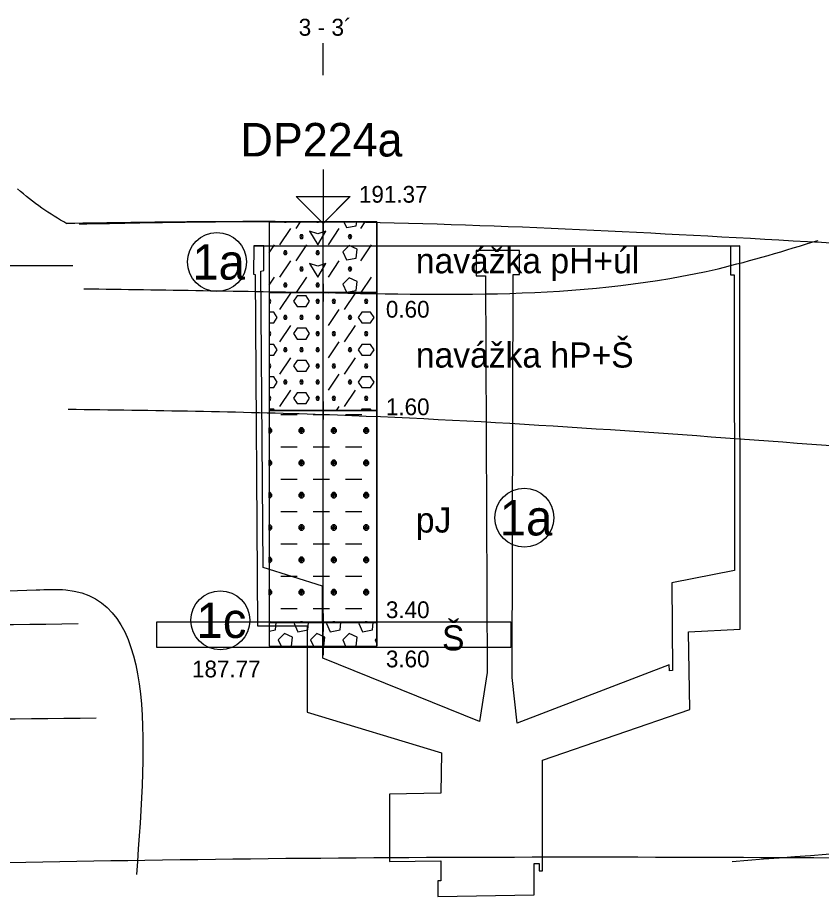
# Model space of a CAD drawing. Extents: x 3042 to 4120, y 576 to 2694.
# Drawn here: x 3419.83 to 3453.93, y 744.48 to 781.76 of the extents above; entities that cross this region are included whole.
import ezdxf

# ---------------------------------------------------------------- set-up
doc = ezdxf.new("R2010")
doc.units = 0
for name, color, linetype in [('15', 7, 'Continuous'), ('16', 7, 'Continuous'), ('17', 7, 'Continuous'), ('18', 7, 'Continuous'), ('22', 7, 'Continuous'), ('51', 7, 'Continuous'), ('52', 7, 'Continuous'), ('53', 7, 'Continuous'), ('56', 7, 'Continuous'), ('nádrže', 7, 'Continuous'), ('pomocna', 7, 'Continuous'), ('rozhraní', 7, 'Continuous')]:
    doc.layers.add(name, color=color, linetype=linetype)

msp = doc.modelspace()

# ---------------------------------------------------------------- linework, layer by layer
at = {"layer": '15'}
for points in [[(3432.787, 775.313), (3432.787, 773.027), (3431.644, 774.17), (3433.93, 774.17), (3432.787, 773.027)], [(3432.788, 775.314), (3432.788, 773.091)], [(3431.645, 774.171), (3433.931, 774.171), (3432.788, 773.028)]]:
    msp.add_lwpolyline(points, dxfattribs=at)
at = {"layer": '18'}
for p, q in [((3432.787, 755.091), (3432.787, 773.091)), ((3432.787, 755.472), (3432.787, 754.71)), ((3432.406, 755.091), (3433.168, 755.091))]:
    msp.add_line(p, q, dxfattribs=at)
at = {"layer": '22'}
msp.add_lwpolyline([(3432.787, 779.313), (3432.787, 779.313), (3432.787, 780.682)], dxfattribs=at)
at = {"layer": '51'}
for p, q in [((3431.219, 773.091), (3431.225, 773.078)), ((3431.644, 772.812), (3431.83, 773.091)), ((3432.591, 773.091), (3432.597, 773.078)), ((3434.388, 772.812), (3434.574, 773.091)), ((3430.959, 772.126), (3431.416, 772.812)), ((3433.016, 772.126), (3433.473, 772.812)), ((3430.501, 771.782), (3430.73, 772.126)), ((3431.644, 771.44), (3432.102, 772.126)), ((3434.388, 771.44), (3434.845, 772.126)), ((3435.073, 772.126), (3435.073, 772.126)), ((3430.959, 770.754), (3431.416, 771.44)), ((3433.016, 770.754), (3433.473, 771.44)), ((3430.501, 770.41), (3430.73, 770.754)), ((3431.659, 770.091), (3432.102, 770.754)), ((3434.402, 770.091), (3434.845, 770.754)), ((3435.073, 770.754), (3435.073, 770.754)), ((3430.959, 769.383), (3431.416, 770.069)), ((3433.016, 770.069), (3433.031, 770.091)), ((3433.702, 769.383), (3434.159, 770.069)), ((3430.501, 769.727), (3430.54, 769.649)), ((3433.016, 768.697), (3433.473, 769.383)), ((3435.073, 769.383), (3435.073, 769.383)), ((3430.959, 768.011), (3431.416, 768.697)), ((3433.702, 768.011), (3434.159, 768.697)), ((3430.501, 768.355), (3430.54, 768.278)), ((3433.016, 767.325), (3433.473, 768.011)), ((3435.073, 768.011), (3435.073, 768.011)), ((3430.959, 766.64), (3431.416, 767.325)), ((3433.702, 766.64), (3434.159, 767.325)), ((3430.501, 766.984), (3430.54, 766.906)), ((3433.016, 765.954), (3433.473, 766.64)), ((3435.073, 766.64), (3435.073, 766.64)), ((3430.959, 765.268), (3431.416, 765.954)), ((3433.702, 765.268), (3434.159, 765.954)), ((3430.501, 765.612), (3430.54, 765.535)), ((3433.355, 765.091), (3433.473, 765.268)), ((3435.073, 765.268), (3435.073, 765.268)), ((3430.997, 764.925), (3431.683, 764.925)), ((3432.368, 764.925), (3433.054, 764.925)), ((3433.74, 764.925), (3434.426, 764.925)), ((3430.501, 764.315), (3430.54, 764.354)), ((3430.501, 764.125), (3430.501, 764.354)), ((3431.873, 764.125), (3431.873, 764.354)), ((3433.245, 764.125), (3433.245, 764.354)), ((3434.616, 764.125), (3434.616, 764.354)), ((3430.997, 763.553), (3431.683, 763.553)), ((3432.368, 763.553), (3433.054, 763.553)), ((3433.74, 763.553), (3434.426, 763.553)), ((3430.501, 762.943), (3430.54, 762.982)), ((3430.501, 762.753), (3430.501, 762.982)), ((3431.873, 762.753), (3431.873, 762.982)), ((3433.245, 762.753), (3433.245, 762.982)), ((3434.616, 762.753), (3434.616, 762.982)), ((3430.997, 762.182), (3431.683, 762.182)), ((3432.368, 762.182), (3433.054, 762.182)), ((3433.74, 762.182), (3434.426, 762.182)), ((3430.501, 761.572), (3430.54, 761.61)), ((3430.501, 761.382), (3430.501, 761.61)), ((3431.873, 761.382), (3431.873, 761.61)), ((3433.245, 761.382), (3433.245, 761.61)), ((3434.616, 761.382), (3434.616, 761.61)), ((3430.997, 760.81), (3431.683, 760.81)), ((3432.368, 760.81), (3433.054, 760.81)), ((3433.74, 760.81), (3434.426, 760.81)), ((3430.501, 760.2), (3430.54, 760.239)), ((3430.501, 760.01), (3430.501, 760.239)), ((3431.873, 760.01), (3431.873, 760.239)), ((3433.245, 760.01), (3433.245, 760.239)), ((3434.616, 760.01), (3434.616, 760.239)), ((3430.997, 759.439), (3431.683, 759.439)), ((3432.368, 759.439), (3433.054, 759.439)), ((3433.74, 759.439), (3434.426, 759.439)), ((3430.501, 758.828), (3430.54, 758.867)), ((3430.501, 758.639), (3430.501, 758.867)), ((3431.873, 758.639), (3431.873, 758.867)), ((3433.245, 758.639), (3433.245, 758.867)), ((3434.616, 758.639), (3434.616, 758.867)), ((3430.997, 758.067), (3431.683, 758.067)), ((3432.368, 758.067), (3433.054, 758.067)), ((3433.74, 758.067), (3434.426, 758.067)), ((3430.501, 757.457), (3430.54, 757.496)), ((3430.501, 757.267), (3430.501, 757.496)), ((3431.873, 757.267), (3431.873, 757.496)), ((3433.245, 757.267), (3433.245, 757.496)), ((3434.616, 757.267), (3434.616, 757.496)), ((3430.997, 756.695), (3431.683, 756.695)), ((3432.368, 756.695), (3433.054, 756.695)), ((3433.74, 756.695), (3434.426, 756.695)), ((3430.501, 756.091), (3430.501, 756.124)), ((3430.506, 756.091), (3430.54, 756.124)), ((3431.611, 756.091), (3431.568, 756.048)), ((3431.835, 756.124), (3431.802, 756.091)), ((3431.873, 756.091), (3431.873, 756.124)), ((3431.878, 756.091), (3431.911, 756.124)), ((3432.983, 756.091), (3432.94, 756.048)), ((3433.207, 756.124), (3433.173, 756.091)), ((3433.245, 756.091), (3433.245, 756.124)), ((3433.249, 756.091), (3433.283, 756.124)), ((3434.354, 756.091), (3434.311, 756.048)), ((3434.578, 756.124), (3434.545, 756.091)), ((3434.616, 756.091), (3434.616, 756.124)), ((3434.621, 756.091), (3434.654, 756.124)), ((3435.073, 755.437), (3434.997, 755.362)), ((3430.882, 755.362), (3431.003, 755.091)), ((3432.254, 755.362), (3432.375, 755.091)), ((3433.626, 755.362), (3433.746, 755.091)), ((3434.997, 755.362), (3435.073, 755.192))]:
    msp.add_line(p, q, dxfattribs=at)
for points in [[(3430.501, 770.091), (3435.073, 770.091), (3435.073, 773.091), (3430.501, 773.091)], [(3430.501, 765.091), (3435.073, 765.091), (3435.073, 770.091), (3430.501, 770.091)], [(3430.501, 756.091), (3435.073, 756.091), (3435.073, 765.091), (3430.501, 765.091)], [(3430.501, 755.091), (3435.073, 755.091), (3435.073, 756.091), (3430.501, 756.091)]]:
    msp.add_lwpolyline(points, close=True, dxfattribs=at)
for points in [[(3431.143, 773.091), (3431.149, 773.078), (3431.225, 773.078), (3431.231, 773.091)], [(3432.515, 773.091), (3432.521, 773.078), (3432.597, 773.078), (3432.603, 773.091)], [(3433.671, 773.091), (3433.778, 772.85), (3434.197, 772.926), (3434.214, 773.091)], [(3432.216, 772.697), (3432.559, 772.126), (3432.902, 772.697), (3432.559, 772.583), (3432.216, 772.697)], [(3431.835, 772.545), (3431.797, 772.469), (3431.835, 772.393), (3431.911, 772.393), (3431.949, 772.469), (3431.911, 772.545), (3431.835, 772.545), (3431.911, 772.393)], [(3433.892, 772.545), (3433.854, 772.469), (3433.892, 772.393), (3433.969, 772.393), (3434.007, 772.469), (3433.969, 772.545), (3433.892, 772.545), (3433.969, 772.393)], [(3431.149, 771.859), (3431.111, 771.783), (3431.149, 771.707), (3431.225, 771.707), (3431.263, 771.783), (3431.225, 771.859), (3431.149, 771.859), (3431.225, 771.707)], [(3432.521, 771.859), (3432.483, 771.783), (3432.521, 771.707), (3432.597, 771.707), (3432.635, 771.783), (3432.597, 771.859), (3432.521, 771.859), (3432.597, 771.707)], [(3433.626, 771.821), (3433.778, 771.478), (3434.197, 771.554), (3434.235, 771.935), (3433.892, 772.088), (3433.626, 771.821)], [(3431.835, 771.173), (3431.797, 771.097), (3431.835, 771.021), (3431.911, 771.021), (3431.949, 771.097), (3431.911, 771.173), (3431.835, 771.173), (3431.911, 771.021)], [(3432.216, 771.326), (3432.559, 770.754), (3432.902, 771.326), (3432.559, 771.212), (3432.216, 771.326)], [(3433.892, 771.173), (3433.854, 771.097), (3433.892, 771.021), (3433.969, 771.021), (3434.007, 771.097), (3433.969, 771.173), (3433.892, 771.173), (3433.969, 771.021)], [(3433.626, 770.45), (3433.778, 770.107), (3434.197, 770.183), (3434.235, 770.564), (3433.892, 770.716), (3433.626, 770.45)], [(3431.149, 770.488), (3431.111, 770.411), (3431.149, 770.335), (3431.225, 770.335), (3431.263, 770.411), (3431.225, 770.488), (3431.149, 770.488), (3431.225, 770.335)], [(3432.521, 770.488), (3432.483, 770.411), (3432.521, 770.335), (3432.597, 770.335), (3432.635, 770.411), (3432.597, 770.488), (3432.521, 770.488), (3432.597, 770.335)], [(3430.501, 769.649), (3430.54, 769.649), (3430.578, 769.726), (3430.54, 769.802), (3430.501, 769.802)], [(3431.683, 769.497), (3432.064, 769.497), (3432.216, 769.726), (3432.064, 769.954), (3431.683, 769.954), (3431.53, 769.726), (3431.683, 769.497)], [(3432.521, 769.802), (3432.483, 769.726), (3432.521, 769.649), (3432.597, 769.649), (3432.635, 769.726), (3432.597, 769.802), (3432.521, 769.802), (3432.597, 769.649)], [(3433.207, 769.802), (3433.168, 769.726), (3433.207, 769.649), (3433.283, 769.649), (3433.321, 769.726), (3433.283, 769.802), (3433.207, 769.802), (3433.283, 769.649)], [(3434.578, 769.802), (3434.54, 769.726), (3434.578, 769.649), (3434.654, 769.649), (3434.692, 769.726), (3434.654, 769.802), (3434.578, 769.802), (3434.654, 769.649)], [(3430.501, 768.811), (3430.692, 768.811), (3430.844, 769.04), (3430.692, 769.268), (3430.501, 769.268)], [(3434.426, 768.811), (3434.807, 768.811), (3434.959, 769.04), (3434.807, 769.268), (3434.426, 769.268), (3434.273, 769.04), (3434.426, 768.811)], [(3431.149, 769.116), (3431.111, 769.04), (3431.149, 768.964), (3431.225, 768.964), (3431.263, 769.04), (3431.225, 769.116), (3431.149, 769.116), (3431.225, 768.964)], [(3431.835, 769.116), (3431.797, 769.04), (3431.835, 768.964), (3431.911, 768.964), (3431.949, 769.04), (3431.911, 769.116), (3431.835, 769.116), (3431.911, 768.964)], [(3432.521, 769.116), (3432.483, 769.04), (3432.521, 768.964), (3432.597, 768.964), (3432.635, 769.04), (3432.597, 769.116), (3432.521, 769.116), (3432.597, 768.964)], [(3433.892, 769.116), (3433.854, 769.04), (3433.892, 768.964), (3433.969, 768.964), (3434.007, 769.04), (3433.969, 769.116), (3433.892, 769.116), (3433.969, 768.964)], [(3431.683, 768.125), (3432.064, 768.125), (3432.216, 768.354), (3432.064, 768.583), (3431.683, 768.583), (3431.53, 768.354), (3431.683, 768.125)], [(3430.501, 768.278), (3430.54, 768.278), (3430.578, 768.354), (3430.54, 768.43), (3430.501, 768.43)], [(3432.521, 768.43), (3432.483, 768.354), (3432.521, 768.278), (3432.597, 768.278), (3432.635, 768.354), (3432.597, 768.43), (3432.521, 768.43), (3432.597, 768.278)], [(3433.207, 768.43), (3433.168, 768.354), (3433.207, 768.278), (3433.283, 768.278), (3433.321, 768.354), (3433.283, 768.43), (3433.207, 768.43), (3433.283, 768.278)], [(3434.578, 768.43), (3434.54, 768.354), (3434.578, 768.278), (3434.654, 768.278), (3434.692, 768.354), (3434.654, 768.43), (3434.578, 768.43), (3434.654, 768.278)], [(3430.501, 767.44), (3430.692, 767.44), (3430.844, 767.668), (3430.692, 767.897), (3430.501, 767.897)], [(3431.149, 767.744), (3431.111, 767.668), (3431.149, 767.592), (3431.225, 767.592), (3431.263, 767.668), (3431.225, 767.744), (3431.149, 767.744), (3431.225, 767.592)], [(3431.835, 767.744), (3431.797, 767.668), (3431.835, 767.592), (3431.911, 767.592), (3431.949, 767.668), (3431.911, 767.744), (3431.835, 767.744), (3431.911, 767.592)], [(3432.521, 767.744), (3432.483, 767.668), (3432.521, 767.592), (3432.597, 767.592), (3432.635, 767.668), (3432.597, 767.744), (3432.521, 767.744), (3432.597, 767.592)], [(3433.892, 767.744), (3433.854, 767.668), (3433.892, 767.592), (3433.969, 767.592), (3434.007, 767.668), (3433.969, 767.744), (3433.892, 767.744), (3433.969, 767.592)], [(3434.426, 767.44), (3434.807, 767.44), (3434.959, 767.668), (3434.807, 767.897), (3434.426, 767.897), (3434.273, 767.668), (3434.426, 767.44)], [(3430.501, 766.906), (3430.54, 766.906), (3430.578, 766.982), (3430.54, 767.059), (3430.501, 767.059)], [(3431.683, 766.754), (3432.064, 766.754), (3432.216, 766.982), (3432.064, 767.211), (3431.683, 767.211), (3431.53, 766.982), (3431.683, 766.754)], [(3432.521, 767.059), (3432.483, 766.982), (3432.521, 766.906), (3432.597, 766.906), (3432.635, 766.982), (3432.597, 767.059), (3432.521, 767.059), (3432.597, 766.906)], [(3433.207, 767.059), (3433.168, 766.982), (3433.207, 766.906), (3433.283, 766.906), (3433.321, 766.982), (3433.283, 767.059), (3433.207, 767.059), (3433.283, 766.906)], [(3434.578, 767.059), (3434.54, 766.982), (3434.578, 766.906), (3434.654, 766.906), (3434.692, 766.982), (3434.654, 767.059), (3434.578, 767.059), (3434.654, 766.906)], [(3430.501, 766.068), (3430.692, 766.068), (3430.844, 766.297), (3430.692, 766.525), (3430.501, 766.525)], [(3431.149, 766.373), (3431.111, 766.297), (3431.149, 766.22), (3431.225, 766.22), (3431.263, 766.297), (3431.225, 766.373), (3431.149, 766.373), (3431.225, 766.22)], [(3431.835, 766.373), (3431.797, 766.297), (3431.835, 766.22), (3431.911, 766.22), (3431.949, 766.297), (3431.911, 766.373), (3431.835, 766.373), (3431.911, 766.22)], [(3432.521, 766.373), (3432.483, 766.297), (3432.521, 766.22), (3432.597, 766.22), (3432.635, 766.297), (3432.597, 766.373), (3432.521, 766.373), (3432.597, 766.22)], [(3433.892, 766.373), (3433.854, 766.297), (3433.892, 766.22), (3433.969, 766.22), (3434.007, 766.297), (3433.969, 766.373), (3433.892, 766.373), (3433.969, 766.22)], [(3434.426, 766.068), (3434.807, 766.068), (3434.959, 766.297), (3434.807, 766.525), (3434.426, 766.525), (3434.273, 766.297), (3434.426, 766.068)], [(3430.501, 765.535), (3430.54, 765.535), (3430.578, 765.611), (3430.54, 765.687), (3430.501, 765.687)], [(3431.683, 765.382), (3432.064, 765.382), (3432.216, 765.611), (3432.064, 765.839), (3431.683, 765.839), (3431.53, 765.611), (3431.683, 765.382)], [(3432.521, 765.687), (3432.483, 765.611), (3432.521, 765.535), (3432.597, 765.535), (3432.635, 765.611), (3432.597, 765.687), (3432.521, 765.687), (3432.597, 765.535)], [(3433.207, 765.687), (3433.168, 765.611), (3433.207, 765.535), (3433.283, 765.535), (3433.321, 765.611), (3433.283, 765.687), (3433.207, 765.687), (3433.283, 765.535)], [(3434.578, 765.687), (3434.54, 765.611), (3434.578, 765.535), (3434.654, 765.535), (3434.692, 765.611), (3434.654, 765.687), (3434.578, 765.687), (3434.654, 765.535)], [(3430.734, 765.091), (3430.692, 765.154), (3430.501, 765.154)], [(3434.849, 765.091), (3434.807, 765.154), (3434.426, 765.154), (3434.384, 765.091)], [(3430.501, 764.125), (3430.54, 764.125), (3430.616, 764.201), (3430.616, 764.277), (3430.54, 764.354), (3430.501, 764.354)], [(3430.501, 764.316), (3430.616, 764.201), (3430.501, 764.201)], [(3431.835, 764.354), (3431.759, 764.277), (3431.759, 764.201), (3431.835, 764.125), (3431.911, 764.125), (3431.987, 764.201), (3431.987, 764.277), (3431.911, 764.354), (3431.835, 764.354), (3431.987, 764.201), (3431.759, 764.201), (3431.911, 764.354)], [(3433.207, 764.354), (3433.13, 764.277), (3433.13, 764.201), (3433.207, 764.125), (3433.283, 764.125), (3433.359, 764.201), (3433.359, 764.277), (3433.283, 764.354), (3433.207, 764.354), (3433.359, 764.201), (3433.13, 764.201), (3433.283, 764.354)], [(3434.578, 764.354), (3434.502, 764.277), (3434.502, 764.201), (3434.578, 764.125), (3434.654, 764.125), (3434.731, 764.201), (3434.731, 764.277), (3434.654, 764.354), (3434.578, 764.354), (3434.731, 764.201), (3434.502, 764.201), (3434.654, 764.354)], [(3430.501, 762.753), (3430.54, 762.753), (3430.616, 762.83), (3430.616, 762.906), (3430.54, 762.982), (3430.501, 762.982)], [(3430.501, 762.945), (3430.616, 762.83), (3430.501, 762.83)], [(3431.835, 762.982), (3431.759, 762.906), (3431.759, 762.83), (3431.835, 762.753), (3431.911, 762.753), (3431.987, 762.83), (3431.987, 762.906), (3431.911, 762.982), (3431.835, 762.982), (3431.987, 762.83), (3431.759, 762.83), (3431.911, 762.982)], [(3433.207, 762.982), (3433.13, 762.906), (3433.13, 762.83), (3433.207, 762.753), (3433.283, 762.753), (3433.359, 762.83), (3433.359, 762.906), (3433.283, 762.982), (3433.207, 762.982), (3433.359, 762.83), (3433.13, 762.83), (3433.283, 762.982)], [(3434.578, 762.982), (3434.502, 762.906), (3434.502, 762.83), (3434.578, 762.753), (3434.654, 762.753), (3434.731, 762.83), (3434.731, 762.906), (3434.654, 762.982), (3434.578, 762.982), (3434.731, 762.83), (3434.502, 762.83), (3434.654, 762.982)], [(3430.501, 761.382), (3430.54, 761.382), (3430.616, 761.458), (3430.616, 761.534), (3430.54, 761.61), (3430.501, 761.61)], [(3430.501, 761.573), (3430.616, 761.458), (3430.501, 761.458)], [(3431.835, 761.61), (3431.759, 761.534), (3431.759, 761.458), (3431.835, 761.382), (3431.911, 761.382), (3431.987, 761.458), (3431.987, 761.534), (3431.911, 761.61), (3431.835, 761.61), (3431.987, 761.458), (3431.759, 761.458), (3431.911, 761.61)], [(3433.207, 761.61), (3433.13, 761.534), (3433.13, 761.458), (3433.207, 761.382), (3433.283, 761.382), (3433.359, 761.458), (3433.359, 761.534), (3433.283, 761.61), (3433.207, 761.61), (3433.359, 761.458), (3433.13, 761.458), (3433.283, 761.61)], [(3434.578, 761.61), (3434.502, 761.534), (3434.502, 761.458), (3434.578, 761.382), (3434.654, 761.382), (3434.731, 761.458), (3434.731, 761.534), (3434.654, 761.61), (3434.578, 761.61), (3434.731, 761.458), (3434.502, 761.458), (3434.654, 761.61)], [(3430.501, 760.01), (3430.54, 760.01), (3430.616, 760.086), (3430.616, 760.163), (3430.54, 760.239), (3430.501, 760.239)], [(3430.501, 760.201), (3430.616, 760.086), (3430.501, 760.086)], [(3431.835, 760.239), (3431.759, 760.163), (3431.759, 760.086), (3431.835, 760.01), (3431.911, 760.01), (3431.987, 760.086), (3431.987, 760.163), (3431.911, 760.239), (3431.835, 760.239), (3431.987, 760.086), (3431.759, 760.086), (3431.911, 760.239)], [(3433.207, 760.239), (3433.13, 760.163), (3433.13, 760.086), (3433.207, 760.01), (3433.283, 760.01), (3433.359, 760.086), (3433.359, 760.163), (3433.283, 760.239), (3433.207, 760.239), (3433.359, 760.086), (3433.13, 760.086), (3433.283, 760.239)], [(3434.578, 760.239), (3434.502, 760.163), (3434.502, 760.086), (3434.578, 760.01), (3434.654, 760.01), (3434.731, 760.086), (3434.731, 760.163), (3434.654, 760.239), (3434.578, 760.239), (3434.731, 760.086), (3434.502, 760.086), (3434.654, 760.239)], [(3430.501, 758.639), (3430.54, 758.639), (3430.616, 758.715), (3430.616, 758.791), (3430.54, 758.867), (3430.501, 758.867)], [(3430.501, 758.83), (3430.616, 758.715), (3430.501, 758.715)], [(3431.835, 758.867), (3431.759, 758.791), (3431.759, 758.715), (3431.835, 758.639), (3431.911, 758.639), (3431.987, 758.715), (3431.987, 758.791), (3431.911, 758.867), (3431.835, 758.867), (3431.987, 758.715), (3431.759, 758.715), (3431.911, 758.867)], [(3433.207, 758.867), (3433.13, 758.791), (3433.13, 758.715), (3433.207, 758.639), (3433.283, 758.639), (3433.359, 758.715), (3433.359, 758.791), (3433.283, 758.867), (3433.207, 758.867), (3433.359, 758.715), (3433.13, 758.715), (3433.283, 758.867)], [(3434.578, 758.867), (3434.502, 758.791), (3434.502, 758.715), (3434.578, 758.639), (3434.654, 758.639), (3434.731, 758.715), (3434.731, 758.791), (3434.654, 758.867), (3434.578, 758.867), (3434.731, 758.715), (3434.502, 758.715), (3434.654, 758.867)], [(3430.501, 757.267), (3430.54, 757.267), (3430.616, 757.343), (3430.616, 757.419), (3430.54, 757.496), (3430.501, 757.496)], [(3430.501, 757.458), (3430.616, 757.343), (3430.501, 757.343)], [(3431.835, 757.496), (3431.759, 757.419), (3431.759, 757.343), (3431.835, 757.267), (3431.911, 757.267), (3431.987, 757.343), (3431.987, 757.419), (3431.911, 757.496), (3431.835, 757.496), (3431.987, 757.343), (3431.759, 757.343), (3431.911, 757.496)], [(3433.207, 757.496), (3433.13, 757.419), (3433.13, 757.343), (3433.207, 757.267), (3433.283, 757.267), (3433.359, 757.343), (3433.359, 757.419), (3433.283, 757.496), (3433.207, 757.496), (3433.359, 757.343), (3433.13, 757.343), (3433.283, 757.496)], [(3434.578, 757.496), (3434.502, 757.419), (3434.502, 757.343), (3434.578, 757.267), (3434.654, 757.267), (3434.731, 757.343), (3434.731, 757.419), (3434.654, 757.496), (3434.578, 757.496), (3434.731, 757.343), (3434.502, 757.343), (3434.654, 757.496)], [(3430.573, 756.091), (3430.54, 756.124), (3430.501, 756.124)], [(3430.501, 755.732), (3430.768, 755.781), (3430.799, 756.091)], [(3431.568, 756.048), (3431.721, 755.705), (3432.14, 755.781), (3432.171, 756.091)], [(3431.944, 756.091), (3431.911, 756.124), (3431.835, 756.124), (3431.868, 756.091)], [(3432.94, 756.048), (3433.092, 755.705), (3433.511, 755.781), (3433.542, 756.091)], [(3433.316, 756.091), (3433.283, 756.124), (3433.207, 756.124), (3433.24, 756.091)], [(3434.311, 756.048), (3434.464, 755.705), (3434.883, 755.781), (3434.914, 756.091)], [(3434.688, 756.091), (3434.654, 756.124), (3434.578, 756.124), (3434.611, 756.091)], [(3431.429, 755.091), (3431.454, 755.095), (3431.492, 755.476), (3431.149, 755.629), (3430.882, 755.362)], [(3432.801, 755.091), (3432.826, 755.095), (3432.864, 755.476), (3432.521, 755.629), (3432.254, 755.362)], [(3434.172, 755.091), (3434.197, 755.095), (3434.235, 755.476), (3433.892, 755.629), (3433.626, 755.362)]]:
    msp.add_lwpolyline(points, dxfattribs=at)
at = {"layer": '53'}
for p, q in [((3430.501, 773.091), (3435.073, 773.091)), ((3430.501, 773.091), (3430.501, 755.091)), ((3435.073, 773.091), (3435.073, 755.091)), ((3430.501, 770.091), (3435.073, 770.091)), ((3430.501, 765.091), (3435.073, 765.091)), ((3430.501, 756.091), (3435.073, 756.091)), ((3430.501, 755.091), (3435.073, 755.091))]:
    msp.add_line(p, q, dxfattribs=at)
at = {"layer": '56'}
for p, q in [((3432.787, 773.472), (3432.787, 772.71)), ((3432.406, 773.091), (3433.168, 773.091)), ((3432.787, 770.472), (3432.787, 769.71)), ((3432.406, 770.091), (3433.168, 770.091)), ((3432.787, 765.472), (3432.787, 764.71)), ((3432.406, 765.091), (3433.168, 765.091)), ((3432.787, 756.472), (3432.787, 755.71)), ((3432.406, 756.091), (3433.168, 756.091)), ((3432.787, 755.472), (3432.787, 754.71)), ((3432.406, 755.091), (3433.168, 755.091))]:
    msp.add_line(p, q, dxfattribs=at)
at = {"layer": 'nádrže'}
msp.add_line((3429.85, 772.081), (3450.47, 772.081), dxfattribs=at)
msp.add_lwpolyline([(3429.905, 770.862), (3430.011, 755.959), (3432.11, 755.959), (3432.11, 752.288), (3437.807, 750.561), (3437.786, 748.852), (3435.611, 748.818), (3435.612, 745.955), (3437.788, 745.989), (3437.789, 745.14), (3437.656, 745.138), (3437.656, 744.475), (3441.75, 744.539), (3441.75, 745.876), (3441.96, 745.879), (3441.96, 745.559), (3442.094, 745.561), (3442.091, 750.256), (3448.342, 752.412), (3448.297, 755.697), (3450.488, 755.809), (3450.47, 772.081), (3450.07, 772.07), (3450.071, 770.848), (3450.225, 770.852), (3450.239, 758.3), (3447.583, 757.784), (3447.612, 754.066), (3447.48, 754.041), (3447.478, 754.298), (3441.028, 751.833), (3440.81, 753.762), (3440.854, 770.861), (3441.125, 770.861), (3441.121, 771.874), (3439.277, 771.874), (3439.28, 770.799), (3439.686, 770.799), (3439.745, 753.97), (3439.426, 751.9), (3432.775, 754.586), (3432.764, 757.645), (3430.253, 758.436), (3430.151, 771), (3430.275, 771.025), (3430.27, 772.081), (3429.85, 772.081), (3429.84, 770.876), (3429.905, 770.862)], dxfattribs=at)
at = {"layer": 'pomocna'}
msp.add_line((3237.957, 771.241), (3422.175, 771.241), dxfattribs=at)
at = {"layer": 'rozhraní'}
msp.add_lwpolyline([(3425.74, 756.124), (3440.752, 756.124), (3440.752, 755.042), (3425.74, 755.042)], close=True, dxfattribs=at)
for centre in [(3428.284, 771.394), (3441.327, 760.541), (3428.428, 756.19)]:
    msp.add_circle(centre, 1.25, dxfattribs=at)
for points in [[(3421.92, 773.009), (3420.855, 773.68), (3419.827, 774.491)], [(3536.277, 773.491), (3535.031, 772.939), (3533.498, 772.398), (3510.96, 771.491), (3471.427, 771.491), (3432.787, 773.091), (3421.92, 773.027)], [(3422.446, 773.006), (3432.724, 773.092), (3432.787, 773.091)], [(3422.636, 770.258), (3432.787, 770.091), (3449.547, 771.109), (3453.788, 772.311)], [(3421.97, 765.148), (3432.787, 764.925), (3471.808, 762.491), (3488.255, 762.057)], [(3383.876, 759.9), (3420.612, 757.481), (3421.881, 757.481), (3424.868, 745.402)], [(3365.8, 756.435), (3378.649, 756.049), (3422.391, 756.049)], [(3362.494, 752.544), (3379.137, 752.049), (3423.168, 752.049)], [(3473.031, 745.954), (3425.231, 746.002), (3379.035, 745.039), (3364.156, 745.104), (3349.279, 745.526), (3319.528, 746.989), (3289.773, 748.528), (3260.007, 749.241), (3246.881, 749.241)], [(3450.146, 745.962), (3471.427, 747.491), (3491.301, 748.556)]]:
    msp.add_spline(points, degree=3, dxfattribs=at)

# ---------------------------------------------------------------- texts
at = {"layer": '16'}
msp.add_text('DP224a', height=1.4224, dxfattribs=at).set_placement((3429.284, 775.869))
at = {"layer": '17'}
for s, p in [('191.37', (3434.311, 773.909)), ('187.77', (3427.228, 753.768))]:
    msp.add_text(s, height=0.7112, dxfattribs=at).set_placement(p)
at = {"layer": '22'}
msp.add_text('3 - 3´', height=0.72, dxfattribs=at).set_placement((3431.751, 780.991))
at = {"layer": '52'}
for s, height, p in [('navážka pH+úl', 1.0668, (3436.724, 770.913)), ('0.60', 0.7112, (3435.454, 769.031)), ('navážka hP+Š', 1.0668, (3436.724, 766.913)), ('1.60', 0.7112, (3435.454, 764.893)), ('pJ', 1.0668, (3436.724, 759.913)), ('3.40', 0.7112, (3435.454, 756.283)), ('Š', 1.067, (3437.835, 754.913)), ('3.60', 0.7112, (3435.454, 754.195))]:
    msp.add_text(s, height=height, dxfattribs=at).set_placement(p)
at = {"layer": 'rozhraní'}
for s, p in [('1a', (3427.24, 770.644)), ('1a', (3440.284, 759.791)), ('1c', (3427.418, 755.44))]:
    msp.add_text(s, height=1.5, dxfattribs=at).set_placement(p)

doc.saveas('drawing.dxf')
